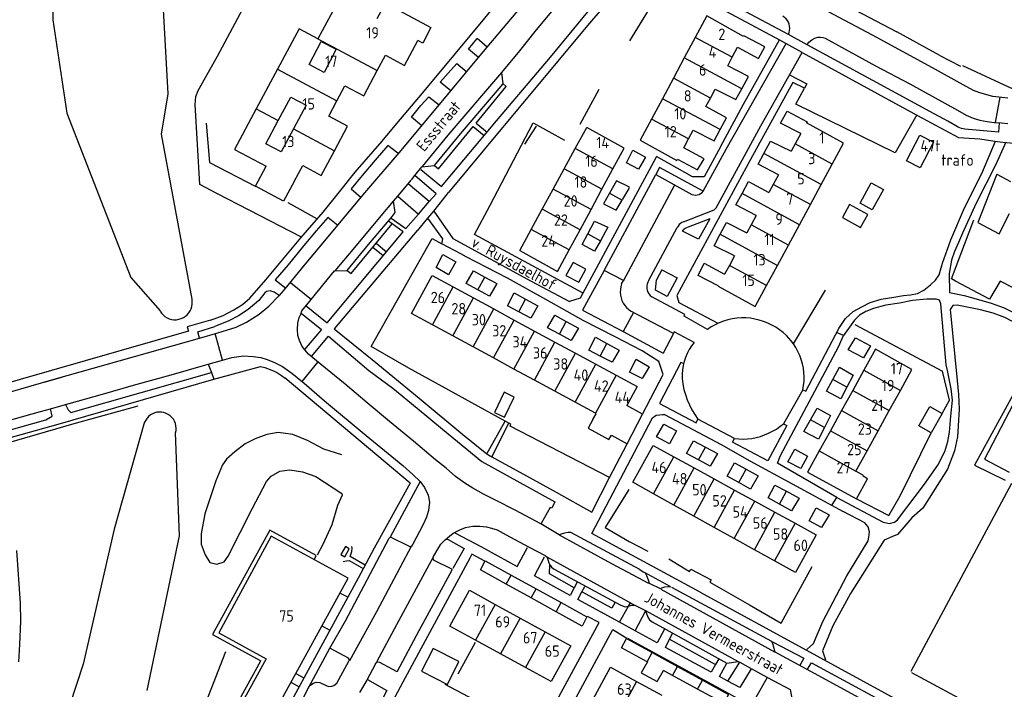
# Model space of a CAD drawing. Header units: metres. Extents: x 226218 to 240385, y 439369 to 449677.
# Tile 270 of 353: x 236286 to 236503, y 445504 to 445651. Entities that reach past the tile are written whole.
import ezdxf

# ---------------------------------------------------------------- set-up
doc = ezdxf.new("R2010")
doc.units = ezdxf.units.M
doc.header["$MEASUREMENT"] = 0
for name, color, linetype in [('BIJGEBOUW', 4, 'Continuous'), ('DAKRAND', 4, 'Continuous'), ('DAKRAND-BYG', 4, 'Continuous'), ('FUNKTIEAAND', 253, 'Continuous'), ('HEG', 253, 'Continuous'), ('HEK', 253, 'Continuous'), ('HOOFDGEBOUW', 4, 'Continuous'), ('HUISNUMMER', 253, 'Continuous'), ('INSTEEKSLOOT', 153, 'Continuous'), ('KANTVERH', 253, 'Continuous'), ('KNTOPENVERH', 253, 'Continuous'), ('OVLIJNOBJ', 253, 'Continuous'), ('RASTER', 253, 'Continuous'), ('SCHUTTING', 253, 'Continuous'), ('STRAATNAAM', 253, 'Continuous'), ('TUSSENMUUR', 253, 'Continuous')]:
    doc.layers.add(name, color=color, linetype=linetype)
doc.styles.get("Standard").update_dxf_attribs({"font": 'iso.shx'})

msp = doc.modelspace()

# ---------------------------------------------------------------- linework, layer by layer
at = {"layer": 'BIJGEBOUW'}
for points in [[(236487.48, 445624.03), (236484.6, 445618.39), (236481.61, 445619.91), (236484.49, 445625.56), (236487.48, 445624.03)], [(236358.98, 445534.54), (236358.15, 445535.02), (236357.15, 445533.28), (236357.98, 445532.8), (236358.98, 445534.54)]]:
    msp.add_lwpolyline(points, dxfattribs=at)
at = {"layer": 'DAKRAND'}
for p, q in [((236446.81, 445638.5), (236442.25, 445640.86)), ((236439.5, 445635.73), (236444.04, 445633.4)), ((236349.49, 445632.17), (236346.71, 445626.97)), ((236408.71, 445622.63), (236411.25, 445627.28)), ((236406.28, 445618.17), (236408.71, 445622.63)), ((236403.85, 445613.72), (236406.28, 445618.17)), ((236401.42, 445609.26), (236403.85, 445613.72)), ((236398.99, 445604.81), (236401.42, 445609.26)), ((236396.48, 445600.21), (236398.99, 445604.81)), ((236377.31, 445583.83), (236372.67, 445586.34)), ((236381.78, 445581.39), (236377.31, 445583.83)), ((236386.26, 445578.96), (236381.78, 445581.39)), ((236390.74, 445576.53), (236386.26, 445578.96)), ((236395.22, 445574.09), (236390.74, 445576.53)), ((236399.7, 445571.66), (236395.22, 445574.09)), ((236480.24, 445569.41), (236482.78, 445574.03)), ((236404.18, 445569.22), (236399.7, 445571.66)), ((236408.67, 445566.78), (236404.18, 445569.22)), ((236477.79, 445564.96), (236480.24, 445569.41)), ((236413.14, 445564.35), (236408.67, 445566.78)), ((236423.51, 445564.17), (236420.07, 445566.08)), ((236420.13, 445557.65), (236423.51, 445564.17)), ((236475.34, 445560.51), (236477.79, 445564.96)), ((236472.89, 445556.07), (236475.34, 445560.51)), ((236470.44, 445551.62), (236472.89, 445556.07)), ((236472.14, 445550.68), (236470.44, 445551.62)), ((236425.95, 445546.63), (236421.37, 445549.17)), ((236430.38, 445544.17), (236425.95, 445546.63)), ((236469.61, 445546.08), (236470.6, 445545.53)), ((236434.8, 445541.71), (236430.38, 445544.17)), ((236439.24, 445539.24), (236434.8, 445541.71)), ((236443.67, 445536.78), (236439.24, 445539.24)), ((236448.11, 445534.32), (236443.67, 445536.78)), ((236452.52, 445531.87), (236448.11, 445534.32)), ((236457.12, 445529.31), (236452.52, 445531.87))]:
    msp.add_line(p, q, dxfattribs=at)
for points in [[(236365.09, 445651.22), (236366.96, 445654.62), (236376.89, 445649.26), (236375.16, 445645.84), (236374.06, 445646.41)], [(236353.44, 445639.4), (236350.14, 445641.11), (236352.78, 445646.21), (236356.08, 445644.5), (236353.44, 445639.4)], [(236444.43, 445644.93), (236449, 445642.48), (236450.39, 445645), (236445.76, 445647.42), (236445.7, 445647.31)], [(236343.36, 445628.77), (236346.13, 445633.96), (236349.49, 445632.17)], [(236440.57, 445626.79), (236442, 445629.42), (236437.45, 445631.91)], [(236458.3, 445625.95), (236453.87, 445628.22), (236455.3, 445630.89), (236459.7, 445628.54), (236459.55, 445628.27)], [(236346.71, 445626.97), (236344, 445621.9), (236340.64, 445623.69), (236343.36, 445628.77)], [(236434.66, 445626.7), (236439.23, 445624.33), (236440.57, 445626.79)], [(236450.18, 445621.57), (236451.63, 445624.28), (236456.19, 445622.05)], [(236431.22, 445620.29), (236435.6, 445617.92), (236437.09, 445620.4), (236432.57, 445622.82)], [(236453.38, 445616.85), (236448.91, 445619.19), (236450.18, 445621.57)], [(236445.39, 445612.72), (236446.81, 445615.36), (236451.29, 445612.99)], [(236501.45, 445617.02), (236497.3, 445606.36), (236501.93, 445603.85), (236504.27, 445608.33)], [(236448.52, 445607.87), (236444.05, 445610.22), (236445.39, 445612.72)], [(236440.58, 445603.77), (236441.95, 445606.38), (236446.46, 445604.05)], [(236443.73, 445598.99), (236439.24, 445601.19), (236440.58, 445603.77)], [(236440.17, 445592.42), (236435.71, 445594.69), (236437.04, 445597.41), (236441.55, 445594.97)], [(236412.58, 445562.97), (236411.55, 445561.11), (236416.09, 445558.57), (236416.66, 445559.55), (236420.13, 445557.65)], [(236412.58, 445562.97), (236413.29, 445564.27), (236413.14, 445564.35)], [(236470.6, 445545.53), (236472.99, 445549.96), (236472.04, 445550.5)]]:
    msp.add_lwpolyline(points, dxfattribs=at)
at = {"layer": 'DAKRAND-BYG'}
for p, q in [((236420.47, 445613.87), (236419.09, 445611.45)), ((236420.47, 445613.87), (236420.61, 445614.13)), ((236419.01, 445611.3), (236419.09, 445611.45)), ((236415.89, 445605.29), (236414.25, 445602.34)), ((236388.8, 445594.33), (236391.48, 445592.89)), ((236397.77, 445589.47), (236400.46, 445588)), ((236406.72, 445584.58), (236409.4, 445583.13)), ((236415.68, 445579.7), (236418.34, 445578.24)), ((236469.83, 445572.76), (236468.44, 445570.11)), ((236464.86, 445563.84), (236463.54, 445561.21)), ((236489.4, 445564.3), (236487.02, 445560.08)), ((236487.02, 445560.08), (236484.29, 445561.62)), ((236437.36, 445556.89), (236439.98, 445555.48)), ((236446.28, 445552.08), (236448.91, 445550.62)), ((236455.17, 445547.21), (236457.98, 445545.71)), ((236394.63, 445528.75), (236400.1, 445525.72)), ((236399, 445523.71), (236393.52, 445526.74)), ((236400.1, 445525.72), (236405.58, 445522.7)), ((236404.47, 445520.67), (236399, 445523.71)), ((236405.58, 445522.7), (236411.22, 445519.59)), ((236425.65, 445511.69), (236431.17, 445508.66)), ((236424.59, 445509.65), (236424.54, 445509.67)), ((236430.08, 445506.67), (236428.11, 445507.73)), ((236435.6, 445503.67), (236430.08, 445506.67)), ((236431.17, 445508.66), (236436.68, 445505.64))]:
    msp.add_line(p, q, dxfattribs=at)
for points in [[(236424.16, 445620.75), (236422.61, 445618.09), (236419.99, 445619.48), (236421.39, 445622.25), (236424.16, 445620.75)], [(236420.61, 445614.13), (236417.79, 445615.53), (236416.26, 445612.79)], [(236476.51, 445613.58), (236474.05, 445609.15), (236471.36, 445610.64), (236473.82, 445615.07), (236476.51, 445613.58)], [(236416.26, 445612.79), (236414.95, 445610.45), (236417.73, 445609.05), (236419.01, 445611.3)], [(236467.5, 445607.44), (236471.49, 445605.26), (236473.04, 445608.09), (236469.05, 445610.28), (236467.5, 445607.44)], [(236411.45, 445603.85), (236412.91, 445606.64), (236415.89, 445605.29)], [(236414.25, 445602.34), (236412.94, 445600.01), (236410.22, 445601.5), (236411.45, 445603.85)], [(236382.39, 445597.72), (236380.83, 445594.85), (236378.07, 445596.46), (236379.57, 445599.28), (236382.39, 445597.72)], [(236387.27, 445591.52), (236384.73, 445592.91), (236386.29, 445595.68), (236388.8, 445594.33)], [(236408.22, 445597.58), (236406.66, 445594.7), (236409.46, 445593.19), (236411.01, 445596.07), (236408.22, 445597.58)], [(236391.48, 445592.89), (236389.82, 445590.12), (236387.27, 445591.52)], [(236396.26, 445586.7), (236393.77, 445588.03), (236395.23, 445590.85), (236397.77, 445589.47)], [(236400.46, 445588), (236398.91, 445585.29), (236396.26, 445586.7)], [(236405.21, 445581.8), (236402.61, 445583.2), (236404.17, 445585.97), (236406.72, 445584.58)], [(236409.4, 445583.13), (236407.8, 445580.41), (236405.21, 445581.8)], [(236414.18, 445576.94), (236411.65, 445578.27), (236413.16, 445581.09), (236415.68, 445579.7)], [(236473.65, 445579.17), (236472.12, 445576.55), (236468.75, 445578.36), (236470.38, 445580.99), (236473.65, 445579.17)], [(236418.34, 445578.24), (236416.79, 445575.58), (236414.18, 445576.94)], [(236424.96, 445574.6), (236423.41, 445571.98), (236420.64, 445573.39), (236422.1, 445576.26), (236424.96, 445574.6)], [(236465.35, 445571.82), (236466.8, 445574.48), (236469.83, 445572.76)], [(236468.44, 445570.11), (236467.11, 445567.57), (236463.94, 445569.24), (236465.35, 445571.82)], [(236393.04, 445568.98), (236390.9, 445564.56), (236393.15, 445563.48), (236395.29, 445567.89), (236393.04, 445568.98)], [(236460.45, 445562.92), (236461.94, 445565.51), (236464.86, 445563.84)], [(236484.29, 445561.62), (236486.68, 445565.84), (236489.4, 445564.3)], [(236430.96, 445560.49), (236429.43, 445557.61), (236426.61, 445559.19), (236428.19, 445561.97), (236430.96, 445560.49)], [(236463.54, 445561.21), (236462.25, 445558.65), (236458.98, 445560.36), (236460.45, 445562.92)], [(236435.83, 445554.1), (236433.21, 445555.51), (236434.74, 445558.29), (236437.36, 445556.89)], [(236459.8, 445554.91), (236458.32, 445552.23), (236455.45, 445553.71), (236457.03, 445556.48), (236459.8, 445554.91)], [(236439.98, 445555.48), (236438.41, 445552.7), (236435.83, 445554.1)], [(236444.67, 445549.14), (236442.14, 445550.55), (236443.77, 445553.48), (236446.28, 445552.08)], [(236448.91, 445550.62), (236447.28, 445547.69), (236444.67, 445549.14)], [(236453.62, 445544.37), (236451.16, 445545.74), (236452.64, 445548.57), (236455.17, 445547.21)], [(236457.98, 445545.71), (236456.31, 445542.88), (236453.62, 445544.37)], [(236464.54, 445542.03), (236462.86, 445539.25), (236460.19, 445540.68), (236461.72, 445543.56), (236464.54, 445542.03)], [(236393.52, 445526.74), (236387.83, 445529.89), (236388.9, 445531.91), (236394.63, 445528.75)], [(236411.22, 445519.59), (236410.19, 445517.51), (236404.47, 445520.67)], [(236424.54, 445509.67), (236418.88, 445512.74), (236419.96, 445514.82), (236425.65, 445511.69)], [(236383.12, 445509.73), (236377.43, 445512.61), (236374.88, 445507.58), (236380.57, 445504.7), (236383.12, 445509.73)], [(236424.59, 445509.65), (236423.22, 445507.22), (236426.73, 445505.34), (236428.11, 445507.73)], [(236436.68, 445505.64), (236442.42, 445502.48), (236442.37, 445502.37)], [(236442.37, 445502.37), (236441.45, 445500.51), (236435.6, 445503.67)]]:
    msp.add_lwpolyline(points, dxfattribs=at)
at = {"layer": 'HEG'}
for p, q in [((236467.27, 445654.71), (236479.47, 445648.28)), ((236488.89, 445643.08), (236493.48, 445640.75)), ((236397.59, 445623.6), (236400.19, 445627.59)), ((236345.5, 445610.74), (236351.95, 445607.18)), ((236470.19, 445583.92), (236489.53, 445573.66)), ((236480.17, 445546.22), (236487.02, 445560.08)), ((236382.93, 445507.02), (236386.74, 445513.98))]:
    msp.add_line(p, q, dxfattribs=at)
for points in [[(236410.26, 445590.84), (236386.56, 445603.71), (236389.95, 445610.14)], [(236502.18, 445593.45), (236499.87, 445589.44), (236492.38, 445593.41), (236491.49, 445593.92), (236496.38, 445606.92)], [(236372.08, 445574.29), (236363.83, 445579.05), (236377.2, 445602.84), (236379.37, 445601.69)], [(236511.71, 445580.67), (236496.54, 445552.97), (236503.29, 445549.66)], [(236420.52, 445547.61), (236415.3, 445539.23), (236420.58, 445536.15)], [(236447.06, 445522.23), (236454, 445518.14), (236460.81, 445530.64)]]:
    msp.add_lwpolyline(points, dxfattribs=at)
at = {"layer": 'HEK'}
for p, q in [((236420.69, 445646.3), (236425.02, 445653.36)), ((236488.89, 445643.08), (236479.47, 445648.28)), ((236493.87, 445640.91), (236504.98, 445635.79)), ((236456.69, 445579.66), (236463.73, 445591.48)), ((236393.27, 445562.61), (236372.08, 445574.29)), ((236394.09, 445562.16), (236393.27, 445562.61)), ((236482.62, 445507.57), (236504.72, 445548.97)), ((236420.58, 445536.15), (236424.65, 445534.02))]:
    msp.add_line(p, q, dxfattribs=at)
for points in [[(236389.95, 445610.14), (236399.42, 445628.29), (236406.33, 445624.5)], [(236517.22, 445585.1), (236515.66, 445586.22), (236515.78, 445586.5), (236502.18, 445593.45)], [(236512.28, 445580.34), (236498.77, 445554.29), (236504.13, 445551.41)], [(236416.27, 445550.21), (236394.41, 445561.49), (236394.55, 445561.9), (236394.09, 445562.16)], [(236470.6, 445545.53), (236477.72, 445541.87), (236480.17, 445546.22)], [(236429.28, 445532.3), (236433.87, 445529.56), (236434.11, 445530.02), (236438.6, 445527.69), (236438.28, 445527.17), (236447.06, 445522.23)]]:
    msp.add_lwpolyline(points, dxfattribs=at)
at = {"layer": 'HOOFDGEBOUW'}
for p, q in [((236437.63, 445651.81), (236435.1, 445647.08)), ((236445.7, 445647.31), (236437.63, 445651.81)), ((236435.1, 445647.08), (236432.69, 445642.58)), ((236443.24, 445642.71), (236444.43, 445644.93)), ((236432.69, 445642.58), (236430.28, 445638.09)), ((236442.25, 445640.86), (236443.24, 445642.71)), ((236343.21, 445640.1), (236338.52, 445631.36)), ((236430.28, 445638.09), (236427.87, 445633.59)), ((236445.34, 445635.8), (236446.81, 445638.5)), ((236438.42, 445633.72), (236439.5, 445635.73)), ((236444.04, 445633.4), (236445.34, 445635.8)), ((236427.87, 445633.59), (236425.46, 445629.1)), ((236437.45, 445631.91), (236438.42, 445633.72)), ((236338.52, 445631.36), (236333.74, 445622.45)), ((236467.75, 445623.83), (236459.55, 445628.27)), ((236419.46, 445622.74), (236411.25, 445627.28)), ((236433.6, 445624.74), (236434.66, 445626.7)), ((236458.3, 445625.95), (236457.06, 445623.65)), ((236432.57, 445622.82), (236433.6, 445624.74)), ((236457.06, 445623.65), (236456.19, 445622.05)), ((236465.25, 445619.21), (236467.75, 445623.83)), ((236333.74, 445622.45), (236340.7, 445618.72)), ((236416.99, 445618.16), (236419.46, 445622.74)), ((236414.58, 445613.69), (236416.99, 445618.16)), ((236462.82, 445614.71), (236465.25, 445619.21)), ((236453.38, 445616.85), (236452.24, 445614.75)), ((236501.45, 445617.02), (236504.46, 445615.38)), ((236412.17, 445609.23), (236414.58, 445613.69)), ((236452.24, 445614.75), (236451.29, 445612.99)), ((236460.42, 445610.28), (236462.82, 445614.71)), ((236409.76, 445604.76), (236412.17, 445609.23)), ((236458.02, 445605.82), (236460.42, 445610.28)), ((236448.52, 445607.87), (236447.42, 445605.84)), ((236407.35, 445600.3), (236409.76, 445604.76)), ((236447.42, 445605.84), (236446.46, 445604.05)), ((236455.61, 445601.37), (236458.02, 445605.82)), ((236453.19, 445596.9), (236455.61, 445601.37)), ((236443.73, 445598.99), (236442.6, 445596.91)), ((236442.6, 445596.91), (236441.55, 445594.97)), ((236450.78, 445592.45), (236453.19, 445596.9)), ((236381.84, 445592.18), (236386.32, 445589.75)), ((236386.32, 445589.75), (236390.79, 445587.33)), ((236390.79, 445587.33), (236395.28, 445584.89)), ((236395.28, 445584.89), (236399.76, 445582.46)), ((236399.76, 445582.46), (236404.24, 445580.02)), ((236404.24, 445580.02), (236408.73, 445577.59)), ((236413.21, 445575.16), (236417.68, 445572.73)), ((236472.19, 445573.84), (236469.74, 445569.4)), ((236469.74, 445569.4), (236467.28, 445564.95)), ((236467.28, 445564.95), (236464.83, 445560.51)), ((236464.83, 445560.51), (236462.37, 445556.06)), ((236430.41, 445554.77), (236434.86, 445552.34)), ((236434.86, 445552.34), (236439.29, 445549.9)), ((236472.04, 445550.5), (236472.14, 445550.68)), ((236439.29, 445549.9), (236443.75, 445547.46)), ((236443.75, 445547.46), (236448.19, 445545.03)), ((236448.19, 445545.03), (236452.64, 445542.59)), ((236452.64, 445542.59), (236457.07, 445540.16)), ((236457.07, 445540.16), (236461.68, 445537.63)), ((236461.68, 445537.63), (236457.12, 445529.31)), ((236391.09, 445522.3), (236396.58, 445519.29)), ((236396.58, 445519.29), (236402.07, 445516.28)), ((236402.07, 445516.28), (236407.73, 445513.18)), ((236392.27, 445511.43), (236386.78, 445514.44)), ((236397.75, 445508.42), (236392.27, 445511.43)), ((236422.19, 445505.35), (236427.72, 445502.33))]:
    msp.add_line(p, q, dxfattribs=at)
for points in [[(236361.3, 445653.25), (236356.85, 445655.64), (236352.1, 445646.77)], [(236352.1, 445646.77), (236352.09, 445646.77), (236347.96, 445648.98), (236343.21, 445640.1)], [(236365.15, 445639.78), (236366.96, 445643.16), (236371.12, 445640.93), (236374.06, 445646.41)], [(236356.26, 445633.11), (236358.04, 445636.43), (236362.17, 445634.22), (236365.15, 445639.78)], [(236355.7, 445622.15), (236358.61, 445627.58), (236354.49, 445629.79), (236356.26, 445633.11)], [(236425.46, 445629.1), (236422.99, 445624.49), (236431.06, 445619.99), (236431.22, 445620.29)], [(236346.87, 445615.41), (236348.73, 445618.89), (236352.79, 445616.71), (236355.7, 445622.15)], [(236346.87, 445615.41), (236344.51, 445611.01), (236338.34, 445614.32), (236340.7, 445618.72)], [(236396.48, 445600.21), (236404.82, 445595.6), (236407.35, 445600.3)], [(236372.67, 445586.34), (236377.21, 445594.7), (236381.84, 445592.18)], [(236440.17, 445592.42), (236440.11, 445592.31), (236448.29, 445587.84), (236450.78, 445592.45)], [(236482.78, 445574.03), (236474.75, 445578.46), (236472.19, 445573.84)], [(236408.73, 445577.59), (236408.76, 445577.58), (236413.21, 445575.16)], [(236417.68, 445572.73), (236422.32, 445570.22), (236420.07, 445566.08)], [(236421.37, 445549.17), (236425.83, 445557.29), (236430.41, 445554.77)], [(236462.37, 445556.06), (236459.8, 445551.41), (236469.61, 445546.08)], [(236358.72, 445528.07), (236341.79, 445537.31), (236330.27, 445516.03), (236340.67, 445510.33), (236333.85, 445497.91), (236340.26, 445494.38), (236358.72, 445528.07)], [(236386.78, 445514.44), (236381.11, 445517.54), (236385.42, 445525.41), (236391.09, 445522.3)], [(236407.73, 445513.18), (236403.42, 445505.32), (236397.75, 445508.42)], [(236417.84, 445497.39), (236412.14, 445500.5), (236416.48, 445508.46), (236422.19, 445505.35)]]:
    msp.add_lwpolyline(points, dxfattribs=at)
at = {"layer": 'INSTEEKSLOOT'}
for p, q in [((236293.08, 445679.45), (236293.78, 445650.94)), ((236319.17, 445634.69), (236317.06, 445670.99)), ((236293.78, 445650.94), (236296.83, 445630.44)), ((236317.68, 445625.78), (236319.17, 445634.69)), ((236296.83, 445630.44), (236310.89, 445594.21)), ((236324.39, 445589.48), (236317.68, 445625.78)), ((236310.89, 445594.21), (236317.37, 445586.88)), ((236313.79, 445561.93), (236307.29, 445538.82)), ((236321.62, 445537.39), (236320.78, 445560.08)), ((236307.29, 445538.82), (236300.44, 445509.15)), ((236314.48, 445503.38), (236321.62, 445537.39)), ((236300.44, 445509.15), (236297.44, 445500))]:
    msp.add_line(p, q, dxfattribs=at)
for points in [[(236317.37, 445586.87), (236317.67, 445586.43), (236318.02, 445586.03), (236318.43, 445585.68), (236318.88, 445585.4), (236319.37, 445585.18), (236319.88, 445585.03), (236320.41, 445584.96), (236320.95, 445584.96), (236321.48, 445585.04), (236321.99, 445585.19), (236322.48, 445585.41), (236322.93, 445585.7), (236323.33, 445586.04), (236323.68, 445586.45), (236323.98, 445586.89), (236324.2, 445587.38), (236324.36, 445587.89), (236324.45, 445588.42), (236324.45, 445588.95), (236324.39, 445589.48)], [(236320.78, 445560.08), (236320.88, 445560.59), (236320.9, 445561.1), (236320.85, 445561.62), (236320.73, 445562.12), (236320.54, 445562.6), (236320.28, 445563.05), (236319.96, 445563.45), (236319.58, 445563.81), (236319.16, 445564.11), (236318.7, 445564.34), (236318.21, 445564.51), (236317.7, 445564.61), (236317.19, 445564.63), (236316.67, 445564.58), (236316.17, 445564.46), (236315.69, 445564.26), (236315.25, 445564), (236314.84, 445563.68), (236314.49, 445563.3), (236314.19, 445562.88), (236313.95, 445562.42), (236313.79, 445561.93)]]:
    msp.add_lwpolyline(points, dxfattribs=at)
at = {"layer": 'KANTVERH'}
for p, q in [((236389.31, 445644.91), (236387.11, 445646.84)), ((236389.31, 445644.91), (236390.93, 445646.86)), ((236441.93, 445622.52), (236455.07, 445645.72)), ((236387.43, 445642.67), (236389.31, 445644.91)), ((236392.81, 445636.89), (236393.53, 445636.29)), ((236386.91, 445628.24), (236393.53, 445636.29)), ((236502.12, 445633.93), (236501.1, 445628.37)), ((236386.91, 445628.24), (236389.29, 445626.25)), ((236378.63, 445618.17), (236386.27, 445627.46)), ((236386.27, 445627.46), (236388.65, 445625.48)), ((236436.85, 445613.25), (236441.93, 445622.52)), ((236447.23, 445620.24), (236431.07, 445590.26)), ((236377.76, 445618.89), (236378.63, 445618.17)), ((236427.21, 445618.43), (236426.41, 445616.92)), ((236436.85, 445613.25), (236427.21, 445618.43)), ((236371.91, 445614.85), (236372.62, 445615.7)), ((236372.67, 445615.74), (236373.43, 445616.67)), ((236415.07, 445595.8), (236426.41, 445616.92)), ((236426.41, 445616.92), (236434.38, 445612.54)), ((236369.65, 445612.18), (236371.91, 445614.85)), ((236376.59, 445610.95), (236371.91, 445614.85)), ((236379.52, 445611.24), (236380.78, 445612.95)), ((236419.29, 445593.54), (236430.61, 445614.61)), ((236368.68, 445611.03), (236369.65, 445612.18)), ((236369.65, 445612.18), (236374.19, 445608.18)), ((236374.19, 445608.18), (236376.59, 445610.95)), ((236377.58, 445608.88), (236379.52, 445611.24)), ((236376.27, 445607.29), (236377.58, 445608.88)), ((236377.58, 445608.88), (236381.79, 445602.86)), ((236374, 445604.53), (236376.27, 445607.29)), ((236379.57, 445602.72), (236376.27, 445607.29)), ((236438.3, 445607.19), (236433.51, 445605.33)), ((236359.39, 445595.09), (236368.41, 445606.05)), ((236424.86, 445593.63), (236431.13, 445605.22)), ((236379.37, 445601.69), (236379.57, 445602.72)), ((236381.79, 445602.86), (236398.98, 445593.43)), ((236364.2, 445600.94), (236366.45, 445599.06)), ((236364.89, 445601.78), (236367.15, 445599.89)), ((236355.85, 445595.69), (236355.86, 445595.7)), ((236358.52, 445595.8), (236359.39, 445595.09)), ((236427.73, 445595.95), (236426.55, 445593.72)), ((236398.98, 445593.43), (236407.42, 445588.94)), ((236346.05, 445593.15), (236350.65, 445589.43)), ((236343.59, 445590.25), (236343.58, 445590.26)), ((236421.5, 445586.57), (236419.26, 445582.33)), ((236331.1, 445576.07), (236329.46, 445581.92)), ((236430.3, 445581.94), (236428.01, 445577.61)), ((236352.06, 445575.68), (236348.55, 445571.37)), ((236291.86, 445571.21), (236295.75, 445572.34)), ((236372.35, 445548.99), (236344.88, 445572.12)), ((236458.79, 445569.5), (236454.48, 445562.07)), ((236293.23, 445565.34), (236296.58, 445566.27)), ((236443.7, 445558.83), (236435.66, 445563.05)), ((236389.26, 445555.42), (236393.27, 445562.61)), ((236390.32, 445554.79), (236394.09, 445562.16)), ((236416.27, 445550.21), (236420.13, 445557.65)), ((236351.27, 445532.13), (236351.73, 445533.07)), ((236402.45, 445532.75), (236420.83, 445522.63)), ((236423.88, 445529.36), (236429.52, 445526.31)), ((236409.1, 445527.2), (236408.45, 445525.96)), ((236410.17, 445525.05), (236410.83, 445526.23)), ((236358.66, 445523.87), (236356.9, 445524.75)), ((236427.5, 445525.66), (236452.51, 445511.83)), ((236418.42, 445518.35), (236420.41, 445521.89)), ((236420.41, 445521.89), (236420.83, 445522.63)), ((236420.83, 445522.63), (236421.7, 445522.14)), ((236421.7, 445522.14), (236421.71, 445522.14)), ((236421.89, 445516.45), (236424.19, 445520.78)), ((236424.13, 445520.95), (236424.19, 445520.78)), ((236424.13, 445520.95), (236444.54, 445509.76)), ((236352.97, 445517.58), (236354.71, 445516.6)), ((236421.89, 445516.45), (236418.42, 445518.35)), ((236429.46, 445514.63), (236430.1, 445515.87)), ((236429.46, 445514.63), (236439.56, 445509.09)), ((236350.12, 445504.11), (236354.69, 445512.64)), ((236440.27, 445510.35), (236439.56, 445509.09)), ((236442.02, 445509.39), (236444.54, 445509.76)), ((236442.3, 445505.42), (236444.93, 445509.55)), ((236444.54, 445509.76), (236444.93, 445509.55)), ((236444.93, 445509.55), (236447.27, 445508.27)), ((236347.23, 445507.1), (236349.02, 445506.13)), ((236346.16, 445505.15), (236347.96, 445504.18))]:
    msp.add_line(p, q, dxfattribs=at)
for points in [[(236503.86, 445633.73), (236500.6, 445634.1), (236497.69, 445634.88), (236496.29, 445635.44), (236494.07, 445636.68), (236487.31, 445640.4), (236474.1, 445647.55), (236459.58, 445655.36), (236433.72, 445669.33), (236427.32, 445672.81), (236426.36, 445673.53), (236425.18, 445674.7), (236424.3, 445676.07), (236423.67, 445677.55), (236423.44, 445678.99), (236423.49, 445680.78), (236424.03, 445683.33), (236424.03, 445683.33)], [(236335.48, 445588.29), (236337.09, 445589.69), (236340.6, 445593.75), (236348.35, 445602.99), (236353.22, 445608.66), (236356.84, 445613.11), (236360.31, 445617.42), (236366.23, 445624.26), (236369.42, 445628.13), (236375.08, 445634.83), (236382.32, 445643.58), (236388.82, 445651.36), (236394.17, 445657.92), (236399.62, 445664.22), (236405.28, 445671.12), (236406.35, 445672.74), (236406.82, 445673.38), (236409.11, 445677.03)], [(236390.93, 445646.86), (236401.67, 445659.62), (236407.02, 445665.98), (236408.82, 445668.22)], [(236455.6, 445647.75), (236455.58, 445647.76), (236424.02, 445664.6), (236426.12, 445666.99)], [(236373.43, 445616.67), (236374.98, 445618.58), (236377.76, 445618.89), (236383.48, 445625.84), (236392.81, 445636.89), (236392.54, 445639.36), (236396.52, 445644.16), (236399.88, 445648.37), (236403.45, 445652.72), (236406.85, 445656.53), (236409.74, 445660.21), (236412.62, 445663.58), (236414.08, 445665.19)], [(236374.71, 445618.04), (236379.26, 445614.26), (236391.37, 445628.74), (236403.22, 445642.77), (236411.45, 445652.75), (236417.52, 445659.84), (236412.67, 445663.53)], [(236439.71, 445609.61), (236449.5, 445627.66), (236458.62, 445643.75), (236453.72, 445646.47), (236422.81, 445663.03), (236411.82, 445650.23), (236392.68, 445627.24), (236380.78, 445612.95)], [(236455.6, 445647.75), (236455.76, 445648.17), (236455.86, 445648.62), (236455.89, 445649.08), (236455.86, 445649.54), (236455.76, 445649.98), (236455.59, 445650.41), (236455.36, 445650.81), (236455.08, 445651.17), (236454.75, 445651.48), (236454.38, 445651.75)], [(236501.94, 445628.31), (236501.83, 445626.22), (236494.4, 445626.89), (236493.7, 445627.07), (236492.95, 445627.3), (236490.68, 445628.64), (236486.74, 445630.78), (236474.14, 445637.6), (236459.72, 445645.47), (236455.6, 445647.75)], [(236387.43, 445642.67), (236385.22, 445644.49), (236387.11, 445646.84)], [(236440.67, 445623), (236445.71, 445632.38), (236453.61, 445646.53)], [(236459.71, 445645.47), (236460.1, 445646.07), (236460.74, 445646.59), (236461.38, 445646.9), (236462.07, 445647.11), (236462.62, 445647.13), (236463.16, 445647.09), (236463.67, 445646.95), (236474.76, 445640.8), (236482.32, 445636.9), (236492.81, 445631.08), (236494.67, 445629.98), (236496.23, 445629.32), (236497.74, 445628.86), (236499.29, 445628.55), (236500.88, 445628.39), (236502.48, 445628.27), (236503.88, 445628.11), (236503.88, 445628.11)], [(236458.62, 445643.75), (236484.03, 445629.92), (236493.05, 445625.06), (236497.69, 445624.73), (236501.03, 445624.26), (236503.38, 445623.97), (236510.31, 445623.48), (236511.22, 445622.96), (236550.24, 445601.58)], [(236343.58, 445590.26), (236343.65, 445590.32), (236344.9, 445591.74), (236348.47, 445596.14), (236362, 445612.33), (236369.96, 445621.67), (236378.82, 445632.33), (236387.43, 445642.67)], [(236381.34, 445635.35), (236378.99, 445637.21), (236380.71, 445639.21), (236382.65, 445641.36), (236384.81, 445639.52)], [(236375.09, 445618.68), (236380.75, 445625.58), (236392.54, 445639.36)], [(236455.85, 445638.86), (236459.67, 445636.87), (236459.15, 445635.9)], [(236483.88, 445630.02), (236479.1, 445621.7), (236457.24, 445632.42), (236459.15, 445635.9), (236456.54, 445637.13), (236447.23, 445620.24)], [(236374.93, 445627.65), (236372.64, 445629.53), (236374.69, 445632.07), (236376.46, 445634.02), (236378.76, 445632.26)], [(236458.79, 445569.5), (236459.41, 445569.2), (236466.68, 445583.03), (236468.18, 445585.2), (236469.83, 445586.79), (236471.75, 445587.78), (236473.61, 445588.72), (236475.99, 445589.47), (236478.76, 445589.94), (236480.89, 445590.28), (236482.43, 445590.42), (236483.97, 445590.76), (236485.39, 445591.44), (236486.86, 445592.62), (236487.93, 445593.64), (236488.8, 445594.8), (236489.53, 445597.41), (236491.35, 445602.53), (236494.37, 445609.57), (236498.12, 445617.12), (236501.13, 445624.26)], [(236503.43, 445624.02), (236501.21, 445619.09), (236496.93, 445610.58), (236493.9, 445604.03), (236493.01, 445601.92), (236492.16, 445599.96), (236491.51, 445598.05), (236490.98, 445595.1), (236491.03, 445590.93), (236494.28, 445590.26), (236496.94, 445589.52), (236500.19, 445588.61), (236503.05, 445587.58), (236516.6, 445580.74)], [(236369.66, 445621.63), (236367.5, 445623.31), (236364.67, 445620.09), (236361.84, 445616.71), (236359.43, 445613.73), (236361.62, 445611.88)], [(236440.67, 445623), (236437.06, 445616.41), (236434.47, 445616.37), (236426.56, 445620.89)], [(236426.48, 445620.73), (236409.8, 445589.72), (236407.42, 445588.94)], [(236376.59, 445610.95), (236378.1, 445612.69), (236373.43, 445616.67)], [(236434.38, 445612.54), (236434.76, 445612.43), (236435.15, 445612.39), (236435.55, 445612.42), (236435.93, 445612.53), (236436.28, 445612.71), (236436.59, 445612.95), (236436.85, 445613.25)], [(236355.86, 445595.7), (236360.2, 445600.83), (236365.97, 445607.82), (236368.68, 445611.03)], [(236368.17, 445607.38), (236369.1, 445608.53), (236368.68, 445611.03)], [(236432.54, 445606.52), (236439.24, 445609.14), (236439.51, 445609.38), (236439.71, 445609.61)], [(236356.48, 445605.72), (236354.24, 445607.47), (236351.67, 445604.48), (236348.95, 445601.26), (236345.54, 445597.05), (236342.71, 445593.72), (236345.01, 445591.87)], [(236349.5, 445588.01), (236354.11, 445584.28), (236370.83, 445604.29), (236367.64, 445606.61)], [(236355.86, 445595.7), (236358.52, 445595.8), (236363.19, 445601.48), (236368.17, 445607.38)], [(236368.22, 445607.34), (236371.46, 445605.02), (236374.19, 445608.18)], [(236432.54, 445606.52), (236432.17, 445606.36), (236431.84, 445606.15), (236431.55, 445605.89), (236431.31, 445605.57), (236431.13, 445605.22)], [(236438.3, 445607.19), (236435.79, 445602.67), (236432.33, 445604.44), (236432.61, 445604.8)], [(236373.91, 445604.58), (236355.67, 445582.97), (236363.99, 445576.2), (236374.36, 445567.66), (236383.95, 445559.68), (236389.26, 445555.42)], [(236433.51, 445605.33), (236433.19, 445605.19), (236432.88, 445605.02), (236432.61, 445604.8)], [(236423.51, 445564.17), (236428.06, 445572.92), (236427.1, 445575.78), (236423.45, 445578.11), (236417.47, 445581.18), (236410.45, 445584.79), (236402.26, 445589.39), (236393.77, 445594.1), (236384.72, 445598.79), (236383.54, 445599.48), (236379.37, 445601.69)], [(236349.19, 445587.72), (236349.66, 445588.21), (236355.7, 445595.7), (236355.86, 445595.7)], [(236418.91, 445592.84), (236419.29, 445593.55), (236415.07, 445595.8), (236410.29, 445587.06), (236419.26, 445582.33), (236428.01, 445577.61)], [(236427.73, 445595.95), (236431.15, 445594.16), (236428.91, 445590.07), (236426.37, 445591.48), (236426.55, 445593.72)], [(236424.86, 445593.63), (236424.66, 445593.23), (236424.52, 445592.8), (236424.46, 445592.36), (236424.47, 445591.91), (236424.55, 445591.47), (236424.7, 445591.05), (236424.92, 445590.66), (236425.21, 445590.32), (236425.54, 445590.02)], [(236343.58, 445590.26), (236342.46, 445591.02), (236341.57, 445591.3), (236340.76, 445591.17), (236340.4, 445590.84), (236339.08, 445589.17), (236336.7, 445587.19), (236334.64, 445585.8), (236332.49, 445584.72), (236329.4, 445583.43)], [(236418.91, 445592.84), (236418.73, 445592.24), (236418.62, 445591.62), (236418.59, 445591), (236418.64, 445590.38), (236418.77, 445589.77), (236418.98, 445589.18), (236419.25, 445588.62), (236419.59, 445588.1), (236420, 445587.63), (236420.46, 445587.21), (236420.96, 445586.85)], [(236326, 445580.92), (236330.04, 445582.08), (236334.06, 445583.35), (236336.36, 445584.43), (236339.18, 445586.2), (236341.3, 445587.94), (236343.58, 445590.26)], [(236437.78, 445582.83), (236432.63, 445585.71), (236432.84, 445586.08), (236425.54, 445590.02)], [(236431.07, 445590.26), (236431.48, 445588.72), (236440.07, 445584.16)], [(236466.28, 445545.8), (236476.46, 445540.37), (236477.81, 445540.1), (236478.95, 445540.42), (236479.58, 445540.89), (236485.57, 445548.74), (236488.5, 445552.95), (236490.02, 445555.97), (236490.67, 445558.12), (236491.02, 445560.17), (236491.33, 445563.71), (236491.7, 445567.25), (236491.44, 445569.74), (236490.93, 445571.96), (236490.59, 445573.8), (236490.27, 445575.03), (236489.1, 445588.44), (236488.83, 445589.23), (236488.13, 445589.51), (236486.04, 445589.46), (236482.91, 445589.19), (236480.04, 445588.62), (236477.01, 445588.15), (236474.34, 445587.39), (236472.62, 445586.75), (236471.24, 445585.92), (236470.17, 445584.85), (236467.72, 445581.46)], [(236328.42, 445584.87), (236331.23, 445585.86), (236333.58, 445587.14), (236335.48, 445588.29)], [(236422.88, 445530), (236407.71, 445538.11), (236407.16, 445538.13), (236406.35, 445537.95), (236405.59, 445537.78), (236405.13, 445537.64), (236401.09, 445540.04), (236395.46, 445543), (236391.16, 445545.26), (236388.48, 445546.55), (236386.17, 445547.89), (236384.44, 445549.01), (236382.38, 445550.43), (236380.28, 445552.27), (236377.93, 445554.1), (236373.14, 445558.19), (236367.85, 445562.54), (236362.91, 445566.68), (236358.07, 445570.77), (236352.59, 445575.23), (236350.98, 445576.59), (236350, 445577.38), (236349.17, 445578.32), (236348.6, 445579.04), (236348.04, 445580.37), (236347.67, 445581.48), (236347.57, 445582.8), (236347.66, 445584.2), (236347.96, 445585.45), (236348.29, 445586.19), (236348.56, 445586.89), (236349.19, 445587.72)], [(236434.84, 445579.96), (236430.48, 445582.27), (236430.3, 445581.94), (236420.96, 445586.85)], [(236512.33, 445580.64), (236503.2, 445585.44), (236500.64, 445586.43), (236497.84, 445587.16), (236492.74, 445588.18), (236491.79, 445588.11), (236491.17, 445587.2), (236492.74, 445571.56), (236493.01, 445568.53), (236493.19, 445565.25), (236492.92, 445561.61), (236492.78, 445559.17), (236492.11, 445556.12), (236490.57, 445552.05), (236485.15, 445543.46), (236482.76, 445541.36), (236480.97, 445539.33), (236479.61, 445537.7), (236478.33, 445537.13), (236476.66, 445536.44), (236469.22, 445524.72), (236465.36, 445517.61), (236463.11, 445512.08), (236463.75, 445510.1)], [(236348.39, 445586.39), (236352.85, 445582.77), (236349.11, 445578.39)], [(236455.19, 445581.45), (236454.45, 445582.12), (236453.67, 445582.74), (236452.84, 445583.3), (236451.97, 445583.79), (236451.07, 445584.22), (236450.14, 445584.59), (236449.19, 445584.88), (236448.21, 445585.11), (236447.23, 445585.26), (236446.23, 445585.34), (236445.24, 445585.34), (236444.24, 445585.27), (236443.25, 445585.13), (236442.28, 445584.92), (236441.32, 445584.64), (236440.39, 445584.28), (236439.48, 445583.86), (236438.61, 445583.37), (236437.78, 445582.83)], [(236350.68, 445576.84), (236354.41, 445581.36), (236363.31, 445573.81), (236368.55, 445569.86), (236373.89, 445565.51), (236379.52, 445560.89), (236388.18, 445553.76), (236404.22, 445544.86), (236403.52, 445543.48), (236403.17, 445543.64), (236401.19, 445540.09)], [(236465.22, 445544.23), (236466.28, 445545.84), (236453.16, 445553.4), (236453.82, 445555.1), (236466.58, 445578.95), (236467.72, 445581.46), (236466.18, 445582.13)], [(236456.69, 445579.66), (236456.23, 445580.29), (236455.72, 445580.88), (236455.19, 445581.45)], [(236434.84, 445579.96), (236434.28, 445579.2), (236433.77, 445578.39), (236433.33, 445577.55), (236432.96, 445576.67), (236432.67, 445575.78), (236432.44, 445574.85), (236432.29, 445573.92), (236432.21, 445572.97), (236432.2, 445572.02)], [(236458.79, 445569.5), (236458.95, 445570.45), (236459.04, 445571.42), (236459.06, 445572.39), (236459, 445573.36), (236458.88, 445574.32), (236458.68, 445575.27), (236458.42, 445576.2), (236458.08, 445577.11), (236457.68, 445577.99), (236457.22, 445578.84), (236456.69, 445579.66)], [(236327.94, 445575.18), (236330.59, 445575.93), (236333.17, 445576.65), (236335.7, 445577.01), (236337.86, 445576.89), (236339.56, 445576.63), (236340.95, 445576.18), (236342.54, 445575.52), (236344.27, 445574.66), (236346.33, 445573.18)], [(236296.58, 445566.27), (236297.37, 445566.49), (236304.69, 445568.56), (236311.49, 445570.54), (236319.82, 445572.82), (236327.39, 445575.03), (236327.94, 445575.18)], [(236432.54, 445575.29), (236431.96, 445575.54), (236427.22, 445566.53), (236435.28, 445562.29), (236435.66, 445563.05)], [(236267.86, 445554.02), (236270.98, 445555.28), (236294.94, 445561.95), (236329.21, 445571.86)], [(236296.58, 445566.27), (236297.11, 445565.12), (236297.72, 445564.5), (236328.64, 445573.33)], [(236346.33, 445573.18), (236349.03, 445570.98), (236353.52, 445567.1), (236362.67, 445559.45), (236370.74, 445552.84), (236372.94, 445550.85), (236374.56, 445549.35)], [(236432.2, 445572.02), (236432.37, 445570.82), (236432.62, 445569.63), (236432.95, 445568.46), (236433.35, 445567.31), (236433.82, 445566.19), (236434.36, 445565.11), (236434.98, 445564.06), (236435.66, 445563.05)], [(236266.46, 445557.51), (236268.22, 445558.13), (236273.91, 445559.9), (236279.09, 445561.38), (236285.04, 445563.09), (236291.08, 445564.74), (236293.23, 445565.34)], [(236266.46, 445557.51), (236267, 445555.96), (236268.74, 445556.35), (236292.22, 445562.91), (236293.59, 445563.74), (236293.23, 445565.34)], [(236436.19, 445525.02), (236412.38, 445537.9), (236425.72, 445563.35), (236426.49, 445563.93), (236427.3, 445564.05), (236427.86, 445564.08), (236428.36, 445564.06), (236440.81, 445557.46), (236447.08, 445553.9), (236467.65, 445542.74)], [(236454.48, 445562.07), (236455.25, 445561.65), (236451.08, 445553.88), (236443.27, 445558.02), (236443.7, 445558.83)], [(236443.7, 445558.83), (236444.66, 445558.73), (236445.63, 445558.69), (236446.59, 445558.73), (236447.56, 445558.84), (236448.51, 445559.02), (236449.44, 445559.26), (236450.36, 445559.58), (236451.25, 445559.95), (236452.11, 445560.39), (236452.94, 445560.9), (236453.73, 445561.46), (236454.48, 445562.07)], [(236389.26, 445555.42), (236389.43, 445555.27), (236390.32, 445554.79)], [(236390.32, 445554.79), (236397.98, 445550.61), (236404.49, 445547.02), (236412.34, 445542.63), (236416.27, 445550.21)], [(236372.35, 445548.99), (236364.45, 445534.7), (236360.93, 445528.04)], [(236374.56, 445549.35), (236375.56, 445548.05), (236376.31, 445546.36), (236376.61, 445544.79), (236376.44, 445542.99), (236375.99, 445541.5), (236375.13, 445539.72), (236372.97, 445535.56), (236372.7, 445535.07), (236372.35, 445534.98), (236372.1, 445535.09), (236368.2, 445537.03), (236367.95, 445537.09)], [(236459.67, 445512.35), (236461.08, 445513.67), (236463.15, 445518.55), (236468.43, 445528.58), (236473.13, 445536.3), (236473.31, 445537.11), (236473.43, 445538.3), (236473.15, 445539.39), (236472.43, 445540.27), (236467.65, 445542.74)], [(236377.51, 445532.84), (236378.47, 445534.47), (236379.11, 445535.56), (236380.1, 445536.53), (236381.03, 445537.3), (236381.86, 445537.98), (236383.29, 445538.73), (236384.56, 445539.19), (236386.13, 445539.49), (236387.74, 445539.49), (236389.2, 445539.34), (236390.3, 445539.1), (236391.49, 445538.71), (236393.51, 445537.58), (236398.4, 445534.95), (236402.11, 445533.07), (236402.45, 445532.75)], [(236351.73, 445533.07), (236341.51, 445538.66), (236328.88, 445515.66), (236339.49, 445509.84)], [(236354.41, 445504.21), (236355.11, 445504.28), (236355.62, 445504.47), (236356.24, 445504.95), (236358.92, 445509.79), (236359.04, 445510.13), (236358.8, 445510.49), (236354.69, 445512.65), (236358.12, 445518.66), (236367.79, 445536.84), (236367.95, 445537.09)], [(236382.21, 445538.07), (236388.09, 445534.95), (236395.94, 445530.66), (236398.2, 445534.81)], [(236405.13, 445537.64), (236416.69, 445531.32), (236424.79, 445526.97)], [(236359.13, 445509.98), (236365.03, 445520.74), (236372.76, 445535.27)], [(236362.46, 445530.94), (236359.15, 445532.86), (236359.54, 445533.96), (236359.62, 445534.66), (236359.53, 445535.01)], [(236380.25, 445536.62), (236380.76, 445536.61), (236384.26, 445534.63), (236381.74, 445530.19)], [(236388.8, 445531.81), (236385.93, 445533.32), (236385.5, 445532.48), (236370.79, 445505.16), (236361.12, 445487.08), (236360.23, 445486), (236352.49, 445471.38), (236353.23, 445470.85), (236364.39, 445464.74), (236373.98, 445459.84), (236375.77, 445463.45)], [(236364.74, 445509.24), (236365.15, 445509.63), (236365.65, 445509.56), (236369.41, 445507.52), (236369.61, 445507.61), (236374.34, 445516.56), (236378.42, 445523.96), (236381.53, 445529.74), (236381.64, 445529.94), (236381.54, 445530.04), (236377.68, 445531.98), (236377.4, 445532.5), (236377.51, 445532.84), (236369.35, 445517.83), (236365.06, 445509.73)], [(236408.45, 445525.96), (236407.55, 445524.28), (236399.74, 445528.57), (236401.95, 445532.77)], [(236402.45, 445532.75), (236402.68, 445532.19), (236402.91, 445531.43), (236403.13, 445531.04)], [(236357.61, 445531.71), (236358.36, 445531.89), (236358.97, 445531.97), (236362.06, 445530.17)], [(236408.45, 445525.96), (236403.05, 445528.99), (236403.13, 445531.04)], [(236403.13, 445531.04), (236403.2, 445530.92), (236403.48, 445530.46), (236404.07, 445530.08), (236417.45, 445522.79)], [(236422.88, 445530), (236423.67, 445529.47), (236424.06, 445529.26), (236424.39, 445528.64), (236424.71, 445527.72), (236424.94, 445526.96), (236427.36, 445525.77), (236427.77, 445525.96), (236428.38, 445526.19), (236429.09, 445526.27), (236429.74, 445526.15)], [(236360.93, 445528.04), (236341.7, 445492.67), (236332.77, 445497.59), (236339.49, 445509.84)], [(236418.42, 445518.35), (236409.23, 445523.37), (236410.17, 445525.05)], [(236417.45, 445522.79), (236416.73, 445521.48), (236410.17, 445525.05)], [(236429.88, 445526.11), (236451.86, 445514.2), (236452.12, 445513.71), (236452.34, 445512.92), (236452.45, 445512.32), (236452.61, 445511.83), (236463.85, 445505.73), (236484.68, 445494.38), (236509.73, 445480.75)], [(236436.19, 445525.02), (236461.84, 445510.96), (236486.9, 445497.22), (236514.98, 445481.87), (236514.8, 445481.37), (236539.91, 445467.68), (236581.86, 445444.85), (236603.99, 445432.74)], [(236417.45, 445522.79), (236418.74, 445522.09), (236419.68, 445521.76), (236420.39, 445521.89), (236420.41, 445521.89)], [(236420.41, 445521.89), (236420.95, 445522.07), (236421.51, 445522.15), (236421.7, 445522.14)], [(236421.7, 445522.14), (236421.81, 445522.14), (236424.13, 445520.95)], [(236424.19, 445520.78), (236424.36, 445520.29), (236424.64, 445519.48), (236425.02, 445518.91)], [(236391, 445491.5), (236394.33, 445497.68), (236400.9, 445494.28), (236413.98, 445518.33), (236411.37, 445519.63)], [(236425.02, 445518.91), (236425.61, 445518.49), (236428.67, 445516.78), (236442.02, 445509.39)], [(236431.68, 445479.36), (236404.77, 445494.15), (236416.95, 445516.77), (236420.06, 445514.86)], [(236428.37, 445516.84), (236426.71, 445513.83), (236421.89, 445516.45)], [(236420.19, 445514.84), (236440.21, 445503.92), (236446.76, 445500.34), (236482.26, 445481.09), (236469.68, 445457.79), (236468.47, 445458.46)], [(236439.56, 445509.09), (236438.61, 445507.39), (236428.53, 445512.81), (236429.46, 445514.63)], [(236452.06, 445514.05), (236458.96, 445510.44), (236458.11, 445508.88)], [(236364.74, 445509.24), (236362.81, 445505.63), (236361.25, 445502.87)], [(236442.3, 445505.42), (236440.4, 445506.46), (236442.07, 445509.34)], [(236459.82, 445508.02), (236460.68, 445509.43), (236482.61, 445497.52), (236512.11, 445481.45)], [(236447.38, 445508.12), (236444.94, 445503.98), (236442.3, 445505.42)], [(236447.37, 445508.22), (236451, 445506.17), (236455.99, 445503.55), (236456.28, 445502.01), (236456.44, 445501.57), (236477.26, 445490.22)], [(236346.68, 445497.38), (236350.24, 445504.35), (236350.5, 445504.59), (236351.11, 445504.97), (236351.73, 445505.2), (236352.53, 445505.07), (236353.91, 445504.42), (236354.41, 445504.21)], [(236363.01, 445505.78), (236367.25, 445503.32), (236364.46, 445497.98), (236364.26, 445497.99)], [(236458.86, 445500.14), (236457.29, 445497.11), (236448.47, 445501.88), (236450.91, 445506.11)]]:
    msp.add_lwpolyline(points, dxfattribs=at)
at = {"layer": 'KNTOPENVERH'}
for p, q in [((236327.94, 445575.18), (236328.64, 445573.33)), ((236328.64, 445573.33), (236329.21, 445571.86)), ((236374.56, 445549.35), (236367.95, 445537.09))]:
    msp.add_line(p, q, dxfattribs=at)
for points in [[(236328.42, 445584.87), (236323.28, 445583.38), (236323.58, 445582.42), (236293.45, 445573.81), (236273.26, 445567.98), (236265.51, 445565.66)], [(236326, 445580.92), (236325.63, 445582.32), (236329.4, 445583.43)], [(236068.68, 445354.98), (236118.58, 445439), (236131.04, 445459.63), (236136.64, 445467.97), (236143.41, 445477.25), (236150.85, 445486.32), (236158.03, 445494.38), (236166.03, 445502.68), (236176.79, 445512.68), (236185.89, 445520.37), (236195.39, 445527.66), (236204.17, 445533.84), (236213.3, 445539.59), (236223.24, 445545.21), (236233.13, 445550.31), (236243.19, 445554.98), (236253.32, 445559.11), (236263.69, 445562.9), (236273.73, 445566), (236294.04, 445571.84), (236326, 445580.92)], [(236329.21, 445571.86), (236329.21, 445571.84), (236339.45, 445574.69)], [(236339.45, 445574.69), (236340.42, 445574.43), (236341.38, 445574.1), (236342.31, 445573.7), (236343.2, 445573.24), (236344.06, 445572.71), (236344.88, 445572.12)]]:
    msp.add_lwpolyline(points, dxfattribs=at)
at = {"layer": 'OVLIJNOBJ'}
msp.add_line((236353.15, 445535.48), (236351.92, 445533.16), dxfattribs=at)
for points in [[(236348.49, 445603.15), (236336.99, 445609.06), (236329.82, 445612.72), (236326.12, 445614.71), (236325.05, 445632.3), (236325.22, 445634.1), (236325.71, 445635.44), (236329.99, 445642.94), (236334.45, 445651.34), (236336.65, 445655.54), (236337.56, 445656.92), (236338.55, 445658.04), (236342.76, 445661.87), (236351.65, 445670.67), (236356.8, 445675.53), (236361.12, 445681.32), (236361.88, 445683.1), (236362.82, 445685.59), (236365.3, 445691.89)], [(236357.31, 445555.23), (236353.41, 445556.45), (236349.81, 445558.38), (236346.53, 445559.7), (236343.33, 445560.16), (236340.85, 445559.69), (236338.3, 445558.77), (236336.1, 445557.64), (236333.83, 445555.9), (236331.96, 445554.26), (236331.11, 445552.98), (236329.59, 445549.46), (236327.23, 445542.24), (236326.38, 445537.8), (236326.4, 445535.58), (236327.28, 445533.24), (236328.33, 445531.49), (236329.82, 445531.14), (236331.45, 445531.64), (236332.3, 445532.92), (236337.63, 445543.3), (236340.75, 445549.38), (236341.8, 445550.55), (236343.74, 445551.64), (236345.87, 445551.92), (236348.67, 445551.48), (236351.6, 445550.42), (236357.36, 445546.71), (236357.45, 445546.35), (236356.36, 445544.07), (236355.11, 445539.79), (236353.15, 445535.48)], [(236286.29, 445509.68), (236286.52, 445513.5), (236286.69, 445518.57), (236286.63, 445522.6), (236285.82, 445534.19)], [(236331.76, 445511.83), (236301.03, 445432.93), (236304.82, 445431.11), (236294.88, 445410.44), (236291.12, 445402.07), (236290.26, 445399.21), (236286.02, 445370.66), (236288.86, 445368.56)], [(236482.68, 445507.27), (236496.84, 445499.65), (236500.41, 445498.34), (236503.46, 445497.52), (236507.41, 445497.07), (236511.24, 445496.91), (236515.86, 445497.17), (236526.14, 445498.41), (236529.06, 445492.51)]]:
    msp.add_lwpolyline(points, dxfattribs=at)
at = {"layer": 'RASTER'}
for p, q in [((236409.77, 445628.03), (236413.97, 445635.67)), ((236379.98, 445504.75), (236394.07, 445497.34))]:
    msp.add_line(p, q, dxfattribs=at)
for points in [[(236327.53, 445628.24), (236328.24, 445619.57), (236338.43, 445614.3)], [(236272.22, 445554.32), (236283.6, 445557.81), (236298.48, 445562.08), (236312.5, 445566.03)]]:
    msp.add_lwpolyline(points, dxfattribs=at)
at = {"layer": 'SCHUTTING'}
msp.add_lwpolyline([(236489.4, 445564.3), (236491.02, 445567.24), (236489.53, 445573.66)], dxfattribs=at)
at = {"layer": 'TUSSENMUUR'}
for p, q in [((236352.1, 445646.77), (236365.15, 445639.78)), ((236443.24, 445642.71), (236435.1, 445647.08)), ((236445.34, 445635.8), (236432.69, 445642.58)), ((236343.21, 445640.1), (236356.26, 445633.11)), ((236438.42, 445633.72), (236430.28, 445638.09)), ((236440.57, 445626.79), (236427.87, 445633.59)), ((236338.52, 445631.36), (236343.36, 445628.77)), ((236433.6, 445624.74), (236425.46, 445629.1)), ((236346.71, 445626.97), (236355.7, 445622.15)), ((236465.25, 445619.21), (236457.06, 445623.65)), ((236416.99, 445618.16), (236408.71, 445622.63)), ((236462.82, 445614.71), (236450.18, 445621.57)), ((236414.58, 445613.69), (236406.28, 445618.17)), ((236412.17, 445609.23), (236403.85, 445613.72)), ((236416.26, 445612.79), (236419.01, 445611.3)), ((236460.42, 445610.28), (236452.24, 445614.75)), ((236458.02, 445605.82), (236445.39, 445612.72)), ((236409.76, 445604.76), (236401.42, 445609.26)), ((236407.35, 445600.3), (236398.99, 445604.81)), ((236455.61, 445601.37), (236447.42, 445605.84)), ((236411.45, 445603.85), (236414.25, 445602.34)), ((236440.58, 445603.77), (236453.19, 445596.9)), ((236450.78, 445592.45), (236442.6, 445596.91)), ((236387.27, 445591.52), (236388.8, 445594.33)), ((236377.31, 445583.83), (236381.84, 445592.18)), ((236381.78, 445581.39), (236386.32, 445589.75)), ((236396.26, 445586.7), (236397.77, 445589.47)), ((236386.26, 445578.96), (236390.79, 445587.33)), ((236390.74, 445576.53), (236395.28, 445584.89)), ((236405.21, 445581.8), (236406.72, 445584.58)), ((236395.22, 445574.09), (236399.76, 445582.46)), ((236399.7, 445571.66), (236404.24, 445580.02)), ((236414.18, 445576.94), (236415.68, 445579.7)), ((236404.18, 445569.22), (236408.73, 445577.59)), ((236408.67, 445566.78), (236413.21, 445575.16)), ((236472.19, 445573.84), (236480.24, 445569.41)), ((236417.68, 445572.73), (236413.14, 445564.35)), ((236468.44, 445570.11), (236465.35, 445571.82)), ((236469.74, 445569.4), (236477.79, 445564.96)), ((236467.28, 445564.95), (236475.34, 445560.51)), ((236463.54, 445561.21), (236460.45, 445562.92)), ((236464.83, 445560.51), (236472.89, 445556.07)), ((236435.83, 445554.1), (236437.36, 445556.89)), ((236425.95, 445546.63), (236430.41, 445554.77)), ((236462.37, 445556.06), (236470.44, 445551.62)), ((236430.38, 445544.17), (236434.86, 445552.34)), ((236444.67, 445549.14), (236446.28, 445552.08)), ((236434.8, 445541.71), (236439.29, 445549.9)), ((236439.24, 445539.24), (236443.75, 445547.46)), ((236453.62, 445544.37), (236455.17, 445547.21)), ((236443.67, 445536.78), (236448.19, 445545.03)), ((236448.11, 445534.32), (236452.64, 445542.59)), ((236457.07, 445540.16), (236452.52, 445531.87)), ((236393.52, 445526.74), (236394.63, 445528.75)), ((236399, 445523.71), (236400.1, 445525.72)), ((236391.09, 445522.3), (236386.78, 445514.44)), ((236404.47, 445520.67), (236405.58, 445522.7)), ((236396.58, 445519.29), (236392.27, 445511.43)), ((236402.07, 445516.28), (236397.75, 445508.42)), ((236424.54, 445509.67), (236425.65, 445511.69)), ((236430.08, 445506.67), (236431.17, 445508.66)), ((236422.19, 445505.35), (236417.84, 445497.39)), ((236435.6, 445503.67), (236436.68, 445505.64))]:
    msp.add_line(p, q, dxfattribs=at)

# ---------------------------------------------------------------- texts
at = {"layer": 'FUNKTIEAAND'}
msp.add_text('trafo', height=2.5, dxfattribs=at).set_placement((236489.23, 445618.84))
at = {"layer": 'HUISNUMMER'}
for s, p in [('19', (236362.72, 445646.85)), ('2', (236440.18, 445646.54)), ('4', (236438.05, 445642.61)), ('17', (236353.68, 445640.56)), ('6', (236435.93, 445638.67)), ('8', (236432.59, 445632.97)), ('15', (236348.66, 445631.21)), ('10', (236430.48, 445629.03)), ('12', (236428.37, 445625.09)), ('1', (236462.4, 445623.74)), ('13', (236344.21, 445622.93)), ('14', (236413.33, 445622.69)), ('47t', (236484.64, 445621.99)), ('3', (236459.94, 445619.18)), ('16', (236410.9, 445618.59)), ('5', (236457.53, 445614.72)), ('18', (236408.53, 445614.01)), ('7', (236455.13, 445610.29)), ('20', (236406.15, 445609.84)), ('22', (236404.01, 445605.64)), ('9', (236452.72, 445605.83)), ('24', (236401.24, 445601.05)), ('11', (236450.3, 445601.37)), ('13', (236447.89, 445596.9)), ('15', (236445.45, 445592.38)), ('26', (236376.9, 445588.6)), ('28', (236381.45, 445586.13)), ('30', (236385.93, 445583.7)), ('32', (236390.41, 445581.27)), ('34', (236394.89, 445578.84)), ('36', (236399.38, 445576.4)), ('38', (236403.86, 445573.97)), ('40', (236408.34, 445571.53)), ('17', (236478.14, 445572.92)), ('42', (236412.82, 445569.1)), ('19', (236476.14, 445569.22)), ('44', (236417.37, 445566.63)), ('21', (236473.82, 445564.89)), ('23', (236470.85, 445559.62)), ('25', (236468.52, 445555.14)), ('46', (236425.47, 445551.19)), ('27', (236466.17, 445551.11)), ('48', (236429.98, 445548.71)), ('50', (236434.42, 445546.28)), ('52', (236438.87, 445543.84)), ('54', (236443.31, 445541.4)), ('56', (236447.76, 445538.96)), ('58', (236452.2, 445536.53)), ('60', (236456.72, 445534.05)), ('71', (236386.38, 445519.76)), ('75', (236343.57, 445518.51)), ('69', (236391.09, 445517.2)), ('67', (236397.18, 445513.71)), ('65', (236402, 445510.76)), ('63', (236417.91, 445502.38))]:
    msp.add_text(s, height=2.5, dxfattribs=at).set_placement(p)
at = {"layer": 'STRAATNAAM'}
for s, rotation, p in [('Essstraat', 50.5249, (236375.46, 445621.78)), ('v. Ruysdaelhof', 331.257, (236385.58, 445601.22)), ('Johannes Vermeerstraat', 331.257, (236423.68, 445523.02))]:
    msp.add_text(s, height=2.5, rotation=rotation, dxfattribs=at).set_placement(p)

doc.saveas('drawing.dxf')
